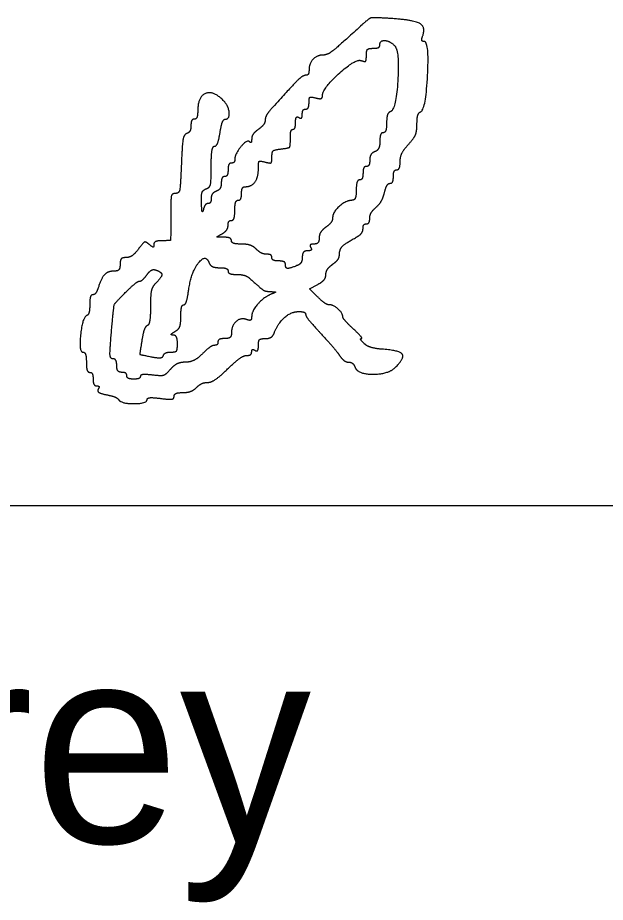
# Model space of a CAD drawing. Extents: x -7.1 to 34, y 0 to 22.
# Drawn here: x 25.786 to 26.204, y 10.546 to 11.175 of the extents above; entities that cross this region are included whole.
import ezdxf

# ---------------------------------------------------------------- set-up
doc = ezdxf.new("R2010")
doc.units = 0
doc.layers.add('SH_Data', color=7, linetype='Continuous')
doc.layers.add('SH_Text', color=7, linetype='Continuous')

msp = doc.modelspace()

# ---------------------------------------------------------------- linework, layer by layer
at = {"layer": 'SH_Data'}
msp.add_line((24.52788, 10.82824), (28.02788, 10.82824), dxfattribs=at)
at = {"layer": 'SH_Text'}
for p, q in [((25.87325, 10.91997), (25.87325, 10.91997)), ((25.85785, 10.90334), (25.85785, 10.90335))]:
    msp.add_line(p, q, dxfattribs=at)
msp.add_lwpolyline([(25.99934, 10.97655), (25.99364, 10.98225), (25.99945, 10.98536)], dxfattribs=at)
for points in [[(26.0519, 11.17443), (26.03903, 11.17525), (26.03601, 11.17464), (26.03124, 11.17025)], [(26.07396, 11.1616), (26.07654, 11.16832), (26.06778, 11.17342), (26.0519, 11.17443)], [(26.03124, 11.17025), (26.01437, 11.15472), (26.00637, 11.14846), (26.00341, 11.14846)], [(26.07528, 11.15806), (26.07381, 11.15806), (26.07322, 11.15965), (26.07396, 11.1616)], [(26.03405, 11.1482), (26.03405, 11.15165), (26.03557, 11.15325), (26.03885, 11.15325)], [(26.03885, 11.15325), (26.04149, 11.15325), (26.04365, 11.15433), (26.04365, 11.15565)], [(26.04365, 11.15565), (26.04365, 11.15891), (26.05037, 11.1587), (26.05397, 11.15533)], [(26.05397, 11.15533), (26.05769, 11.15186), (26.05514, 11.10948), (26.05113, 11.10815)], [(26.07265, 11.10812), (26.0763, 11.10934), (26.07886, 11.15806), (26.07528, 11.15806)], [(26.00341, 11.14846), (25.99897, 11.14846), (25.99325, 11.14248), (25.99325, 11.13783)], [(26.03041, 11.14454), (26.03296, 11.14356), (26.03405, 11.14466), (26.03405, 11.1482)], [(26.00285, 11.11961), (26.00285, 11.12472), (26.02644, 11.14606), (26.03041, 11.14454)], [(25.99093, 11.13406), (25.98882, 11.13406), (25.98231, 11.12777), (25.96745, 11.11138)], [(25.99325, 11.13783), (25.99325, 11.13575), (25.99221, 11.13406), (25.99093, 11.13406)], [(25.93223, 11.11623), (25.925, 11.12346), (25.91405, 11.11873), (25.91405, 11.10838)], [(25.93356, 11.10286), (25.93693, 11.10286), (25.93597, 11.11249), (25.93223, 11.11623)], [(25.99325, 11.11463), (25.99325, 11.11802), (25.99449, 11.11888), (25.99805, 11.11795)], [(25.99805, 11.11795), (26.00091, 11.1172), (26.00285, 11.11788), (26.00285, 11.11961)], [(25.96745, 11.11138), (25.96448, 11.10811), (25.96205, 11.10401), (25.96205, 11.10227)], [(25.98845, 11.10631), (25.98845, 11.10837), (25.98953, 11.11005), (25.99085, 11.11005)], [(25.99085, 11.11005), (25.99217, 11.11005), (25.99325, 11.11211), (25.99325, 11.11463)], [(25.91165, 11.10286), (25.91033, 11.10286), (25.90925, 11.10079), (25.90925, 11.09826)], [(25.91405, 11.10838), (25.91405, 11.10534), (25.91297, 11.10286), (25.91165, 11.10286)], [(25.92993, 11.09326), (25.93078, 11.09854), (25.93241, 11.10286), (25.93356, 11.10286)], [(25.96205, 11.10227), (25.96205, 11.10054), (25.95989, 11.09756), (25.95725, 11.09566)], [(25.98365, 11.1006), (25.98365, 11.10331), (25.98473, 11.10487), (25.98605, 11.10405)], [(25.98605, 11.10405), (25.98737, 11.10324), (25.98845, 11.10426), (25.98845, 11.10631)], [(26.05113, 11.10815), (26.04966, 11.10766), (26.04845, 11.1041), (26.04845, 11.10025)], [(26.07005, 11.09941), (26.07005, 11.10372), (26.07122, 11.10765), (26.07265, 11.10812)], [(25.90925, 11.09826), (25.90925, 11.09573), (25.90791, 11.09321), (25.90626, 11.09266)], [(25.98176, 11.09565), (25.9828, 11.09565), (25.98365, 11.09788), (25.98365, 11.1006)], [(26.04845, 11.10025), (26.04845, 11.0964), (26.04737, 11.09325), (26.04605, 11.09325)], [(26.06405, 11.08508), (26.06791, 11.08925), (26.07005, 11.09436), (26.07005, 11.09941)], [(25.90626, 11.09266), (25.90427, 11.092), (25.90298, 11.08469), (25.90242, 11.07086)], [(25.92603, 11.08366), (25.92733, 11.08366), (25.92909, 11.08798), (25.92993, 11.09326)], [(25.95725, 11.09566), (25.95461, 11.09375), (25.95245, 11.09064), (25.95245, 11.08873)], [(25.97996, 11.08905), (25.97991, 11.09268), (25.98072, 11.09565), (25.98176, 11.09565)], [(26.04605, 11.09325), (26.04473, 11.09325), (26.04365, 11.09052), (26.04365, 11.08718)], [(25.92365, 11.06918), (25.92365, 11.07714), (25.92472, 11.08366), (25.92603, 11.08366)], [(25.95094, 11.08678), (25.94917, 11.08854), (25.94045, 11.07815), (25.94045, 11.07428)], [(25.95245, 11.08873), (25.95245, 11.08682), (25.95177, 11.08594), (25.95094, 11.08678)], [(25.97345, 11.0817), (25.9789, 11.08232), (25.98004, 11.08361), (25.97996, 11.08905)], [(26.04365, 11.08718), (26.04365, 11.08384), (26.04203, 11.08048), (26.04005, 11.07972)], [(26.05805, 11.07273), (26.05805, 11.07597), (26.06075, 11.08152), (26.06405, 11.08508)], [(25.96685, 11.07602), (25.96685, 11.0796), (25.96865, 11.08114), (25.97345, 11.0817)], [(26.04005, 11.07972), (26.03807, 11.07896), (26.03645, 11.0763), (26.03645, 11.0738)], [(25.90242, 11.07086), (25.90177, 11.05505), (25.90076, 11.05006), (25.89821, 11.05006)], [(25.93805, 11.07166), (25.93673, 11.07166), (25.93565, 11.0695), (25.93565, 11.06686)], [(25.94045, 11.07428), (25.94045, 11.07284), (25.93937, 11.07166), (25.93805, 11.07166)], [(25.95725, 11.06766), (25.95725, 11.07243), (25.95821, 11.07336), (25.96205, 11.07235)], [(25.96205, 11.07235), (25.9657, 11.0714), (25.96685, 11.07228), (25.96685, 11.07602)], [(26.03645, 11.0738), (26.03645, 11.0713), (26.03537, 11.06925), (26.03405, 11.06925)], [(26.05565, 11.06686), (26.05697, 11.06686), (26.05805, 11.0695), (26.05805, 11.07273)], [(25.92005, 11.05332), (25.9227, 11.05434), (25.92365, 11.05853), (25.92365, 11.06918)], [(25.93565, 11.06686), (25.93565, 11.06422), (25.93457, 11.06206), (25.93325, 11.06206)], [(25.94783, 11.05485), (25.95235, 11.05485), (25.95725, 11.06152), (25.95725, 11.06766)], [(26.03405, 11.06925), (26.03273, 11.06925), (26.03165, 11.06709), (26.03165, 11.06445)], [(26.05325, 11.06206), (26.05325, 11.0647), (26.05433, 11.06686), (26.05565, 11.06686)], [(25.93325, 11.06206), (25.93193, 11.06206), (25.93085, 11.06001), (25.93085, 11.05751)], [(26.02925, 11.05965), (26.02793, 11.05965), (26.02685, 11.05641), (26.02685, 11.05245)], [(26.03165, 11.06445), (26.03165, 11.06181), (26.03057, 11.05965), (26.02925, 11.05965)], [(26.0509, 11.05726), (26.0522, 11.05726), (26.05325, 11.05942), (26.05325, 11.06206)], [(25.91673, 11.0432), (25.91655, 11.04895), (25.91769, 11.05242), (25.92005, 11.05332)], [(25.93085, 11.05751), (25.93085, 11.05501), (25.92923, 11.05235), (25.92725, 11.05159)], [(25.94525, 11.05005), (25.94525, 11.05269), (25.94641, 11.05485), (25.94783, 11.05485)], [(26.02685, 11.05245), (26.02685, 11.04834), (26.02557, 11.04522), (26.02385, 11.04517)], [(26.04692, 11.05066), (26.04781, 11.05429), (26.04961, 11.05726), (26.0509, 11.05726)], [(25.89821, 11.05006), (25.89566, 11.05006), (25.89485, 11.04604), (25.89485, 11.03326)], [(25.92365, 11.04653), (25.92365, 11.04451), (25.92265, 11.04286), (25.92143, 11.04286)], [(25.92725, 11.05159), (25.92527, 11.05083), (25.92365, 11.04855), (25.92365, 11.04653)], [(25.94285, 11.04525), (25.94417, 11.04525), (25.94525, 11.04741), (25.94525, 11.05005)], [(26.04087, 11.04018), (26.0433, 11.04231), (26.04602, 11.04703), (26.04692, 11.05066)], [(25.91811, 11.03866), (25.91751, 11.03635), (25.91689, 11.03839), (25.91673, 11.0432)], [(25.92143, 11.04286), (25.92021, 11.04286), (25.91871, 11.04097), (25.91811, 11.03866)], [(25.94045, 11.03805), (25.94045, 11.04201), (25.94153, 11.04525), (25.94285, 11.04525)], [(26.02385, 11.04517), (26.01946, 11.04506), (26.01005, 11.03662), (26.01005, 11.0328)], [(26.03645, 11.03238), (26.03645, 11.03453), (26.03844, 11.03804), (26.04087, 11.04018)], [(25.89485, 11.03326), (25.89485, 11.01694), (25.89468, 11.01646), (25.88885, 11.01646)], [(25.93805, 11.03085), (25.93937, 11.03085), (25.94045, 11.03409), (25.94045, 11.03805)], [(25.93145, 11.02145), (25.93376, 11.02279), (25.93565, 11.02546), (25.93565, 11.02737)], [(25.93565, 11.02737), (25.93565, 11.02929), (25.93673, 11.03085), (25.93805, 11.03085)], [(26.01005, 11.0328), (26.01005, 11.03099), (26.00789, 11.02796), (26.00525, 11.02605)], [(26.03165, 11.02494), (26.03165, 11.02687), (26.03273, 11.02846), (26.03405, 11.02846)], [(26.03405, 11.02846), (26.03537, 11.02846), (26.03645, 11.03022), (26.03645, 11.03238)], [(25.93265, 11.01893), (25.92783, 11.01899), (25.9277, 11.01926), (25.93145, 11.02145)], [(26.00525, 11.02605), (26.00261, 11.02415), (26.00045, 11.02067), (26.00045, 11.01832)], [(26.0263, 11.01856), (26.02925, 11.02014), (26.03165, 11.02301), (26.03165, 11.02494)], [(25.8796, 11.01377), (25.87707, 11.01587), (25.87533, 11.01512), (25.87183, 11.01046)], [(25.88885, 11.01646), (25.88555, 11.01646), (25.88285, 11.01524), (25.88285, 11.01376)], [(25.93805, 11.01645), (25.93805, 11.01777), (25.93562, 11.01889), (25.93265, 11.01893)], [(25.94508, 11.01405), (25.94122, 11.01405), (25.93805, 11.01513), (25.93805, 11.01645)], [(26.00045, 11.01832), (26.00045, 11.01598), (25.99877, 11.01405), (25.99671, 11.01405)], [(26.01485, 11.00636), (26.01485, 11.01023), (26.019, 11.01465), (26.0263, 11.01856)], [(25.87183, 11.01046), (25.86935, 11.00716), (25.86541, 11.00445), (25.86308, 11.00445)], [(25.88285, 11.01376), (25.88285, 11.01177), (25.882, 11.01178), (25.8796, 11.01377)], [(25.95571, 11.01045), (25.95373, 11.01243), (25.94895, 11.01405), (25.94508, 11.01405)], [(25.96308, 11.00685), (25.96101, 11.00685), (25.95769, 11.00847), (25.95571, 11.01045)], [(25.9922, 11.00925), (25.99013, 11.00925), (25.98845, 11.00723), (25.98845, 11.00471)], [(25.99445, 11.01165), (25.99527, 11.01033), (25.99425, 11.00925), (25.9922, 11.00925)], [(25.99671, 11.01405), (25.99465, 11.01405), (25.99364, 11.01297), (25.99445, 11.01165)], [(25.86308, 11.00445), (25.86045, 11.00445), (25.85885, 11.00264), (25.85885, 10.99965)], [(25.90769, 10.98173), (25.90934, 10.99374), (25.91965, 11.0073), (25.92216, 11.00075)], [(25.96685, 11.00445), (25.96685, 11.00577), (25.96516, 11.00685), (25.96308, 11.00685)], [(25.97165, 11.00205), (25.96901, 11.00205), (25.96685, 11.00313), (25.96685, 11.00445)], [(25.97645, 10.99965), (25.97645, 11.00097), (25.97429, 11.00205), (25.97165, 11.00205)], [(25.98845, 11.00471), (25.98845, 11.00221), (25.98675, 10.99951), (25.98466, 10.99871)], [(26.01005, 10.99966), (26.01269, 11.00156), (26.01485, 11.00458), (26.01485, 11.00636)], [(25.85885, 10.99965), (25.85885, 10.99689), (25.85725, 10.99485), (25.85508, 10.99485)], [(25.8779, 10.99224), (25.87971, 10.99476), (25.88265, 10.99626), (25.88443, 10.99558)], [(25.88443, 10.99558), (25.88865, 10.99396), (25.88852, 10.99057), (25.88405, 10.98611)], [(25.92216, 11.00075), (25.9229, 10.99883), (25.92624, 10.99725), (25.92958, 10.99725)], [(25.92958, 10.99725), (25.93292, 10.99725), (25.93565, 10.99617), (25.93565, 10.99485)], [(25.98466, 10.99871), (25.97917, 10.9966), (25.97645, 10.99692), (25.97645, 10.99965)], [(26.00525, 10.99233), (26.00525, 10.99446), (26.00741, 10.99775), (26.01005, 10.99966)], [(25.85508, 10.99485), (25.85032, 10.99485), (25.84558, 10.99017), (25.84341, 10.98334)], [(25.87265, 10.98765), (25.87372, 10.98765), (25.87608, 10.98972), (25.8779, 10.99224)], [(25.93565, 10.99485), (25.93565, 10.99353), (25.93843, 10.99245), (25.94183, 10.99245)], [(25.94183, 10.99245), (25.94522, 10.99245), (25.9495, 10.9911), (25.95134, 10.98945)], [(25.95134, 10.98945), (25.95973, 10.98193), (25.96213, 10.98044), (25.96615, 10.98027)], [(25.99945, 10.98536), (26.00264, 10.98707), (26.00525, 10.99021), (26.00525, 10.99233)], [(25.84341, 10.98334), (25.84249, 10.98043), (25.84072, 10.97805), (25.83949, 10.97805)], [(25.86256, 10.97952), (25.86704, 10.984), (25.87157, 10.98765), (25.87265, 10.98765)], [(25.88405, 10.98611), (25.88175, 10.98381), (25.88045, 10.97789), (25.88045, 10.96968)], [(25.83949, 10.97805), (25.83826, 10.97805), (25.83725, 10.9749), (25.83725, 10.97105)], [(25.85273, 10.95192), (25.85429, 10.96981), (25.85509, 10.97205), (25.86256, 10.97952)], [(25.90413, 10.97085), (25.90527, 10.97085), (25.90687, 10.97575), (25.90769, 10.98173)], [(25.96699, 10.97871), (25.96143, 10.97652), (25.95245, 10.96659), (25.95245, 10.96264)], [(25.96615, 10.98027), (25.96937, 10.98012), (25.96958, 10.97973), (25.96699, 10.97871)], [(26.00772, 10.97086), (26.00624, 10.97086), (26.00247, 10.97342), (25.99934, 10.97655)], [(25.83725, 10.97105), (25.83725, 10.9672), (25.83633, 10.96369), (25.83521, 10.96325)], [(25.90205, 10.96257), (25.90205, 10.96713), (25.90299, 10.97085), (25.90413, 10.97085)], [(26.01725, 10.96239), (26.01725, 10.96498), (26.01064, 10.97086), (26.00772, 10.97086)], [(25.88045, 10.96968), (25.88045, 10.96263), (25.87943, 10.95649), (25.87817, 10.95605)], [(25.96861, 10.95105), (25.97124, 10.95789), (25.98067, 10.96606), (25.98595, 10.96606)], [(25.98595, 10.96606), (25.98865, 10.96606), (25.99085, 10.96515), (25.99085, 10.96404)], [(25.99085, 10.96404), (25.99085, 10.96293), (25.99544, 10.95711), (26.00105, 10.9511)], [(25.83521, 10.96325), (25.83209, 10.96204), (25.82939, 10.93725), (25.83237, 10.93725)], [(25.89785, 10.95185), (25.90057, 10.95343), (25.90205, 10.95722), (25.90205, 10.96257)], [(25.94892, 10.96036), (25.94473, 10.96197), (25.93805, 10.95599), (25.93805, 10.95063)], [(25.95245, 10.96264), (25.95245, 10.96042), (25.95107, 10.95954), (25.94892, 10.96036)], [(26.02471, 10.95382), (26.02061, 10.95765), (26.01725, 10.96151), (26.01725, 10.96239)], [(25.85374, 10.93245), (25.85181, 10.93245), (25.85152, 10.93806), (25.85273, 10.95192)], [(25.87817, 10.95605), (25.87691, 10.95561), (25.87518, 10.95082), (25.87432, 10.9454)], [(25.89665, 10.94933), (25.89499, 10.94937), (25.89552, 10.95049), (25.89785, 10.95185)], [(26.03054, 10.94686), (26.03143, 10.94686), (26.02881, 10.94999), (26.02471, 10.95382)], [(25.87432, 10.9454), (25.87278, 10.93573), (25.8729, 10.93553), (25.88079, 10.93395)], [(25.89965, 10.94325), (25.89965, 10.94655), (25.8983, 10.94929), (25.89665, 10.94933)], [(25.93325, 10.94685), (25.93061, 10.94685), (25.92845, 10.94577), (25.92845, 10.94445)], [(25.93805, 10.95063), (25.93805, 10.94845), (25.93602, 10.94685), (25.93325, 10.94685)], [(25.95725, 10.94192), (25.95725, 10.94528), (25.95881, 10.94686), (25.96213, 10.94686)], [(25.96213, 10.94686), (25.96481, 10.94686), (25.96773, 10.94874), (25.96861, 10.95105)], [(26.00105, 10.9511), (26.00666, 10.9451), (26.01284, 10.9379), (26.01478, 10.93512)], [(26.03236, 10.94341), (26.03046, 10.94531), (26.02964, 10.94686), (26.03054, 10.94686)], [(25.89505, 10.93725), (25.89836, 10.93725), (25.89965, 10.93894), (25.89965, 10.94325)], [(25.92595, 10.94205), (25.92457, 10.94205), (25.92074, 10.93935), (25.91744, 10.93605)], [(25.92845, 10.94445), (25.92845, 10.94313), (25.92733, 10.94205), (25.92595, 10.94205)], [(25.95245, 10.9374), (25.95245, 10.9388), (25.95353, 10.93927), (25.95485, 10.93846)], [(25.95485, 10.93846), (25.95617, 10.93764), (25.95725, 10.9392), (25.95725, 10.94192)], [(26.04631, 10.93921), (26.04053, 10.93963), (26.03425, 10.94152), (26.03236, 10.94341)], [(26.0548, 10.92646), (26.06139, 10.93305), (26.05784, 10.93838), (26.04631, 10.93921)], [(25.83237, 10.93725), (25.83374, 10.93725), (25.83485, 10.93401), (25.83485, 10.93005)], [(25.85645, 10.92765), (25.85645, 10.93029), (25.85524, 10.93245), (25.85374, 10.93245)], [(25.88079, 10.93395), (25.88557, 10.93299), (25.88915, 10.93334), (25.88964, 10.9348)], [(25.88964, 10.9348), (25.89009, 10.93615), (25.89252, 10.93725), (25.89505, 10.93725)], [(25.91744, 10.93605), (25.91413, 10.93275), (25.90865, 10.93005), (25.90523, 10.93005)], [(25.93537, 10.92526), (25.94081, 10.93054), (25.94688, 10.93486), (25.94886, 10.93486)], [(25.94886, 10.93486), (25.95084, 10.93486), (25.95245, 10.936), (25.95245, 10.9374)], [(26.01478, 10.93512), (26.01673, 10.93233), (26.01973, 10.93006), (26.02146, 10.93006)], [(25.83485, 10.93005), (25.83485, 10.92609), (25.83593, 10.92285), (25.83725, 10.92285)], [(25.86005, 10.92285), (25.85805, 10.92285), (25.85645, 10.92499), (25.85645, 10.92765)], [(25.90523, 10.93005), (25.90181, 10.93005), (25.89704, 10.92777), (25.89462, 10.92498)], [(26.02146, 10.93006), (26.02319, 10.93006), (26.02523, 10.92844), (26.02599, 10.92646)], [(26.02599, 10.92646), (26.02788, 10.92152), (26.04986, 10.92152), (26.0548, 10.92646)], [(25.83725, 10.92285), (25.83857, 10.92285), (25.83965, 10.92069), (25.83965, 10.91805)], [(25.86365, 10.92045), (25.86365, 10.92177), (25.86203, 10.92285), (25.86005, 10.92285)], [(25.86845, 10.91805), (25.86581, 10.91805), (25.86365, 10.91913), (25.86365, 10.92045)], [(25.87325, 10.91997), (25.87325, 10.91892), (25.87109, 10.91805), (25.86845, 10.91805)], [(25.88174, 10.9209), (25.87707, 10.92145), (25.87325, 10.92103), (25.87325, 10.91997)], [(25.89462, 10.92498), (25.89127, 10.92113), (25.88819, 10.92015), (25.88174, 10.9209)], [(25.92114, 10.91566), (25.92352, 10.91566), (25.92993, 10.91998), (25.93537, 10.92526)], [(25.83965, 10.91805), (25.83965, 10.91541), (25.8408, 10.91325), (25.8422, 10.91325)], [(25.9132, 10.91206), (25.91518, 10.91404), (25.91875, 10.91566), (25.92114, 10.91566)], [(25.8422, 10.91325), (25.84359, 10.91325), (25.84406, 10.91216), (25.84324, 10.91083)], [(25.84324, 10.91083), (25.8424, 10.90948), (25.84502, 10.90774), (25.84915, 10.90692)], [(25.89725, 10.90574), (25.89725, 10.90723), (25.90003, 10.90846), (25.90343, 10.90846)], [(25.90343, 10.90846), (25.90682, 10.90846), (25.91122, 10.91008), (25.9132, 10.91206)], [(25.84915, 10.90692), (25.85322, 10.9061), (25.85714, 10.90449), (25.85785, 10.90334)], [(25.85785, 10.90335), (25.85956, 10.90057), (25.87805, 10.90065), (25.87805, 10.90343)], [(25.87805, 10.90343), (25.87805, 10.90462), (25.88237, 10.90502), (25.88765, 10.90431)], [(25.88765, 10.90431), (25.89396, 10.90347), (25.89725, 10.90396), (25.89725, 10.90574)]]:
    msp.add_open_spline(points, degree=2, dxfattribs=at)

# ---------------------------------------------------------------- texts
msp.add_text('Thomas D. Corey', height=0.1399997, dxfattribs=at).set_placement((24.52788, 10.58824))

doc.saveas('drawing.dxf')
